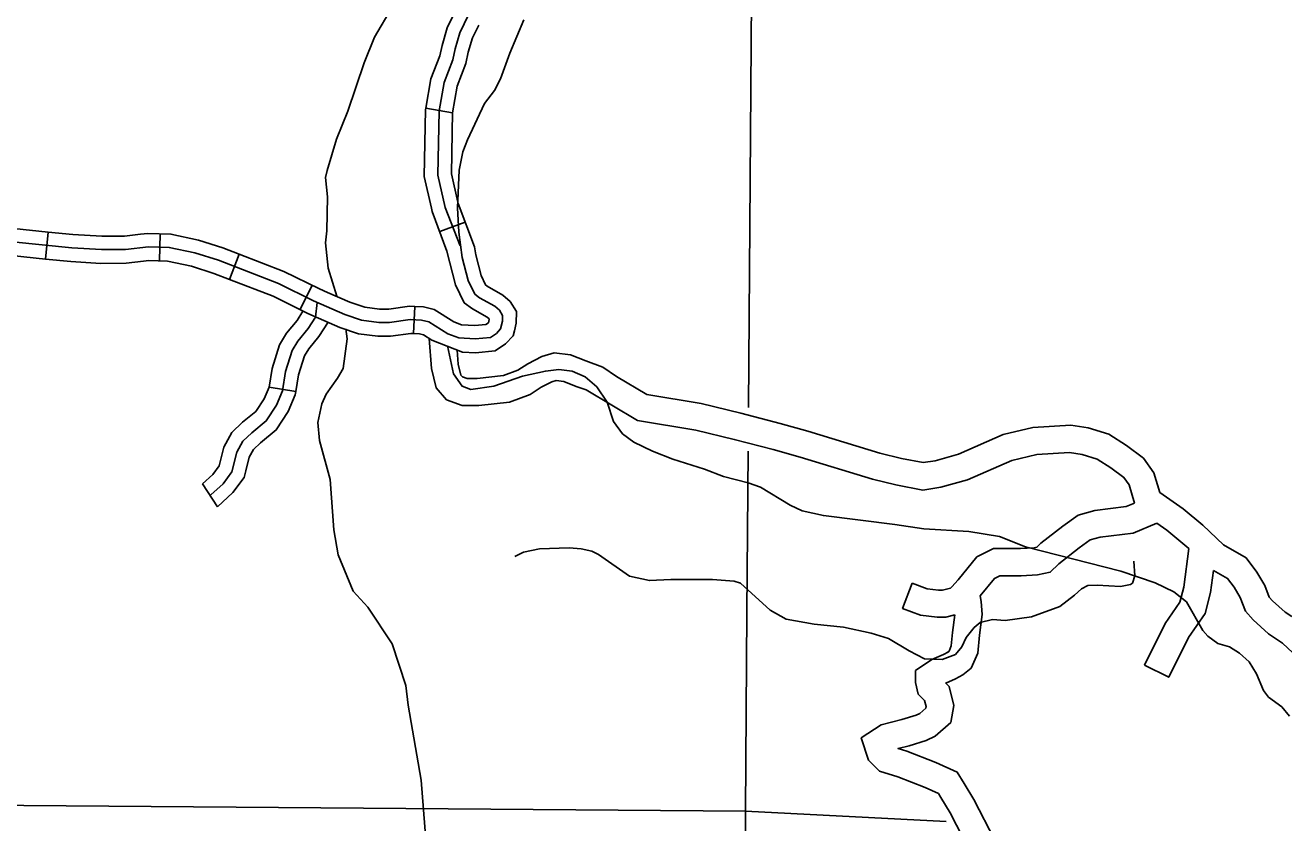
# Model space of a CAD drawing. Extents: x 1373862 to 1376999, y 1168398 to 1170455.
# Drawn here: x 1375797.1 to 1375936.3, y 1169215.8 to 1169304 of the extents above; entities that cross this region are included whole.
import ezdxf

# ---------------------------------------------------------------- set-up
doc = ezdxf.new("R2010")
doc.units = 0
for name, color, linetype in [('Level 32', 7, 'Continuous'), ('Level 35', 7, 'Continuous'), ('Level 45', 7, 'Continuous'), ('Level 46', 7, 'Continuous'), ('Level 5', 7, 'Continuous'), ('Level 8', 7, 'Continuous')]:
    doc.layers.add(name, color=color, linetype=linetype)

msp = doc.modelspace()

# ---------------------------------------------------------------- linework, layer by layer
at = {"layer": 'Level 32'}
for p, q in [((1375841.36, 1169294.83), (1375844.32, 1169294.31)), ((1375842.92, 1169281.17), (1375845.73, 1169282.23)), ((1375799.6, 1169281.12), (1375799.3, 1169278.14)), ((1375811.9, 1169277.93), (1375811.98, 1169280.93)), ((1375820.74, 1169278.68), (1375819.66, 1169275.88)), ((1375827.46, 1169272.54), (1375828.79, 1169275.23)), ((1375840.15, 1169272.89), (1375840, 1169269.9))]:
    msp.add_line(p, q, dxfattribs=at)
for points in [[(1375851.15, 1169314.66), (1375849.85, 1169312.65), (1375848.45, 1169309.68), (1375847.75, 1169308.46), (1375846.1, 1169305.15), (1375845.14, 1169303.14), (1375844.61, 1169301.36), (1375844.36, 1169300.17), (1375843.38, 1169297.66), (1375842.83, 1169294.52), (1375842.7, 1169287.4), (1375843.52, 1169283.84), (1375845.16, 1169279.6)], [(1375844.5, 1169305.28), (1375843.74, 1169303.68), (1375843.16, 1169301.73), (1375842.91, 1169300.6), (1375841.93, 1169298.07), (1375841.36, 1169294.83)], [(1375847.21, 1169303.99), (1375846.54, 1169302.6), (1375846.06, 1169300.99), (1375845.8, 1169299.74), (1375844.83, 1169297.26), (1375844.32, 1169294.31)], [(1375841.36, 1169294.83), (1375841.33, 1169294.66), (1375841.19, 1169287.25), (1375841.99, 1169283.76)], [(1375844.33, 1169294.37), (1375844.2, 1169287.56), (1375844.92, 1169284.44)], [(1375841.99, 1169283.76), (1375842.08, 1169283.4), (1375843.68, 1169278.99)], [(1375844.92, 1169284.44), (1375844.95, 1169284.29), (1375846.76, 1169279.5)], [(1375799.6, 1169281.12), (1375795.79, 1169281.5), (1375790.48, 1169281.81), (1375789.14, 1169282)], [(1375809.81, 1169280.87), (1375808.06, 1169280.68), (1375805.52, 1169280.65), (1375802.33, 1169280.85), (1375799.6, 1169281.12)], [(1375820.74, 1169278.68), (1375818.92, 1169279.39), (1375816.21, 1169280.24), (1375813.17, 1169280.9), (1375810.63, 1169280.96), (1375809.81, 1169280.87)], [(1375846.76, 1169279.5), (1375846.88, 1169278.61), (1375847.48, 1169276.31), (1375847.98, 1169275.27), (1375848.15, 1169275.14), (1375849.9, 1169274.16), (1375850.69, 1169273.46), (1375851.39, 1169272.32), (1375851.37, 1169271.06), (1375851.16, 1169270.2)], [(1375799.3, 1169278.14), (1375795.55, 1169278.51), (1375790.18, 1169278.82), (1375788.71, 1169279.03)], [(1375810.15, 1169277.89), (1375808.24, 1169277.68), (1375805.44, 1169277.65), (1375802.09, 1169277.86), (1375799.3, 1169278.14)], [(1375819.66, 1169275.88), (1375817.92, 1169276.55), (1375815.44, 1169277.34), (1375812.81, 1169277.9), (1375810.75, 1169277.96), (1375810.15, 1169277.89)], [(1375830.48, 1169274.45), (1375829.59, 1169274.84), (1375825.68, 1169276.77), (1375820.74, 1169278.68)], [(1375843.68, 1169278.99), (1375844.65, 1169275.27), (1375845.59, 1169273.31), (1375846.51, 1169272.62), (1375848.16, 1169271.7), (1375848.36, 1169271.52), (1375848.37, 1169271.49), (1375848.37, 1169271.44), (1375848.29, 1169271.09)], [(1375828.32, 1169272.12), (1375824.47, 1169274.02), (1375819.66, 1169275.88)], [(1375840.15, 1169272.89), (1375839.57, 1169272.92), (1375837.26, 1169272.6), (1375836.25, 1169272.6), (1375834.61, 1169272.81), (1375832.95, 1169273.38), (1375830.48, 1169274.45)], [(1375848.29, 1169271.09), (1375848, 1169270.9), (1375846.8, 1169270.78), (1375845.32, 1169270.87), (1375844.45, 1169271.19), (1375842.29, 1169272.55), (1375841.1, 1169272.85), (1375840.15, 1169272.89)], [(1375840, 1169269.9), (1375839.71, 1169269.91), (1375837.47, 1169269.6), (1375836.06, 1169269.6), (1375833.92, 1169269.88), (1375831.86, 1169270.58), (1375828.32, 1169272.12)], [(1375842.03, 1169269.17), (1375841.1, 1169269.75), (1375840.66, 1169269.87), (1375840, 1169269.9)], [(1375851.16, 1169270.2), (1375851.03, 1169269.66), (1375850.18, 1169268.75), (1375849.04, 1169267.99), (1375846.86, 1169267.77), (1375845.42, 1169267.85), (1375842.03, 1169269.17)]]:
    msp.add_lwpolyline(points, dxfattribs=at)
at = {"layer": 'Level 35'}
for points in [[(1375839.58, 1169309.33), (1375835.68, 1169302.65), (1375834.55, 1169299.84), (1375832.74, 1169294.5), (1375831.49, 1169291.37), (1375830.46, 1169287.94), (1375830.28, 1169287.14), (1375830.51, 1169285), (1375830.42, 1169281.25), (1375830.28, 1169279.92), (1375830.55, 1169277.12), (1375831.52, 1169274.05)], [(1375832.51, 1169270.43), (1375832.66, 1169269.32), (1375832.22, 1169266.02), (1375831.61, 1169264.97)], [(1375831.61, 1169264.97), (1375830.36, 1169263.19), (1375829.86, 1169262.12), (1375829.41, 1169260.08), (1375829.61, 1169258.06), (1375830.8, 1169253.75), (1375831.18, 1169248.21), (1375831.66, 1169245.45), (1375833.32, 1169241.41), (1375834.95, 1169239.65), (1375837.64, 1169235.59), (1375839.16, 1169231), (1375839.42, 1169228.8), (1375840.86, 1169220.53)], [(1375840.86, 1169220.53), (1375841.38, 1169213.98)]]:
    msp.add_lwpolyline(points, dxfattribs=at)
at = {"layer": 'Level 45'}
for p, q in [((1375826.99, 1169263.5), (1375824.03, 1169263.99)), ((1375818.34, 1169250.75), (1375816.65, 1169253.27))]:
    msp.add_line(p, q, dxfattribs=at)
for points in [[(1375852.2, 1169304.57), (1375850.66, 1169300.9), (1375849.61, 1169298.07), (1375848.95, 1169296.78), (1375847.87, 1169295.32), (1375845.96, 1169291.32), (1375845.46, 1169289.98), (1375845.05, 1169287.97), (1375844.88, 1169283.78), (1375845.01, 1169281.12), (1375845.37, 1169278.32), (1375846.04, 1169275.78), (1375846.77, 1169274.27), (1375847.31, 1169273.86), (1375849.01, 1169272.91), (1375849.5, 1169272.47), (1375849.85, 1169271.9), (1375849.84, 1169271.26), (1375849.64, 1169270.41), (1375849.18, 1169269.92), (1375848.51, 1169269.47), (1375846.83, 1169269.3), (1375845, 1169269.41), (1375843.79, 1169269.87), (1375841.71, 1169271.18), (1375840.88, 1169271.38), (1375839.64, 1169271.44), (1375837.36, 1169271.12), (1375836.16, 1169271.12), (1375834.27, 1169271.37), (1375832.42, 1169272), (1375828.96, 1169273.51), (1375825.08, 1169275.42)], [(1375825.08, 1169275.42), (1375818.43, 1169278), (1375815.83, 1169278.81), (1375812.99, 1169279.43), (1375810.69, 1169279.49), (1375808.15, 1169279.2), (1375805.48, 1169279.18), (1375802.21, 1169279.38), (1375795.67, 1169280.03)], [(1375829.36, 1169273.33), (1375829.16, 1169271.7), (1375828.35, 1169270.44), (1375827.2, 1169269.05), (1375826.59, 1169268.03), (1375825.86, 1169265.69), (1375825.51, 1169263.55), (1375824.86, 1169261.97), (1375823.72, 1169260.25), (1375822.11, 1169258.94), (1375821.13, 1169258), (1375820.46, 1169256.78), (1375819.92, 1169254.63), (1375818.94, 1169253.3), (1375817.6, 1169252.07)], [(1375827.78, 1169272.39), (1375827.12, 1169271.35), (1375825.95, 1169269.93), (1375825.19, 1169268.66), (1375824.37, 1169266.05), (1375824.03, 1169263.99)], [(1375830.55, 1169271.15), (1375829.54, 1169269.58), (1375828.41, 1169268.2), (1375827.95, 1169267.42), (1375827.3, 1169265.35), (1375826.99, 1169263.5)], [(1375936.89, 1169227.62), (1375936.04, 1169228.63), (1375934.56, 1169229.7), (1375934.02, 1169230.44), (1375933.23, 1169232.27), (1375932.42, 1169233.61), (1375931.36, 1169234.58), (1375930.24, 1169235.27), (1375928.96, 1169235.62), (1375927.84, 1169236.45), (1375927.29, 1169237.09), (1375925.48, 1169240.25), (1375924.1, 1169241.34), (1375922.03, 1169242.35), (1375918.23, 1169243.65), (1375907.7, 1169246.32), (1375904.8, 1169247.48), (1375901.42, 1169248.02), (1375896.43, 1169248.32), (1375893.24, 1169248.8), (1375885.33, 1169249.77), (1375882.99, 1169250.3), (1375881.67, 1169250.93), (1375878.39, 1169252.92), (1375877.03, 1169253.38), (1375874.29, 1169254.1), (1375872.17, 1169254.91), (1375868.69, 1169256.02), (1375866.43, 1169256.91), (1375864.37, 1169257.9), (1375863.13, 1169258.83), (1375862.12, 1169260.18), (1375861.41, 1169262.33), (1375860.26, 1169264), (1375859, 1169265.11), (1375857.54, 1169265.74), (1375856.08, 1169265.92), (1375854.6, 1169265.75), (1375852.07, 1169265.19), (1375848.88, 1169264.1), (1375846.35, 1169263.7), (1375845.37, 1169264.1), (1375844.43, 1169265.45), (1375843.76, 1169268.55)], [(1375824.03, 1169263.99), (1375824.03, 1169263.97), (1375823.5, 1169262.69), (1375822.58, 1169261.29), (1375821.1, 1169260.09), (1375819.9, 1169258.95), (1375819.02, 1169257.34), (1375818.55, 1169255.43)], [(1375826.99, 1169263.5), (1375826.93, 1169263.14), (1375826.16, 1169261.28), (1375824.83, 1169259.25), (1375823.09, 1169257.83), (1375822.31, 1169257.1), (1375821.84, 1169256.25), (1375821.46, 1169254.71)], [(1375818.55, 1169255.43), (1375818.51, 1169255.29), (1375817.8, 1169254.33), (1375816.65, 1169253.27)], [(1375821.46, 1169254.71), (1375821.28, 1169253.99), (1375820.04, 1169252.31), (1375818.34, 1169250.75)], [(1375851.2, 1169245.25), (1375852.18, 1169245.73), (1375853.93, 1169246.1), (1375857.21, 1169246.22), (1375858.54, 1169246.09), (1375859.72, 1169245.84), (1375860.48, 1169245.48), (1375863.9, 1169243.09), (1375866.09, 1169242.59), (1375868.46, 1169242.71), (1375873.08, 1169242.71), (1375875.45, 1169242.53), (1375876.17, 1169242.3), (1375879.44, 1169239.32), (1375881.2, 1169238.33), (1375884.32, 1169237.79), (1375887.55, 1169237.43), (1375890.61, 1169236.77), (1375892.53, 1169236.2), (1375894.81, 1169234.83), (1375896.51, 1169233.95), (1375898.47, 1169233.85), (1375899.94, 1169234.42), (1375900.64, 1169235.25), (1375901.11, 1169236.31), (1375902.02, 1169237.39), (1375902.68, 1169237.97), (1375904.03, 1169238.28), (1375905.45, 1169238.19), (1375908.35, 1169238.59), (1375911.47, 1169239.72), (1375913.12, 1169240.99), (1375913.86, 1169241.69), (1375914.58, 1169242.03), (1375915.61, 1169242.08), (1375918.2, 1169241.94), (1375919.3, 1169242.14), (1375919.5, 1169242.32), (1375919.79, 1169243.12), (1375919.66, 1169244.73)]]:
    msp.add_lwpolyline(points, dxfattribs=at)
at = {"layer": 'Level 46'}
for points in [[(1375841.74, 1169269.36), (1375841.98, 1169266.04), (1375842.51, 1169263.89), (1375843.66, 1169262.56), (1375845.39, 1169261.93), (1375847.22, 1169261.93), (1375850.63, 1169262.31), (1375852.9, 1169263.15), (1375854.14, 1169263.96), (1375855.31, 1169264.57), (1375855.79, 1169264.7), (1375856.63, 1169264.61), (1375857.99, 1169264.06), (1375859.1, 1169263.67)], [(1375844.84, 1169268.08), (1375844.96, 1169266.51), (1375845.25, 1169265.31), (1375845.42, 1169265.11), (1375845.92, 1169264.93), (1375847.05, 1169264.93), (1375849.94, 1169265.25), (1375851.54, 1169265.85), (1375852.63, 1169266.56), (1375854.21, 1169267.38), (1375855.56, 1169267.75), (1375857.37, 1169267.54), (1375859.05, 1169266.87), (1375860.95, 1169266.2)], [(1375860.95, 1169266.2), (1375862.46, 1169265.16), (1375865.81, 1169263.16), (1375871.82, 1169262.16), (1375876.21, 1169261.11), (1375880.57, 1169259.97), (1375883.63, 1169259.1), (1375891.56, 1169256.68), (1375893.99, 1169256.1), (1375896.38, 1169255.63), (1375897.68, 1169255.84), (1375900.26, 1169256.56), (1375905.23, 1169258.74), (1375908.51, 1169259.5), (1375912.7, 1169259.77), (1375914.61, 1169259.47), (1375916.9, 1169258.77), (1375918.85, 1169257.51), (1375920.72, 1169256.13), (1375921.87, 1169254.52), (1375922.53, 1169252.33)], [(1375859.1, 1169263.67), (1375864.76, 1169260.3), (1375871.22, 1169259.22), (1375875.48, 1169258.2), (1375879.78, 1169257.08), (1375882.78, 1169256.22), (1375890.77, 1169253.79), (1375893.36, 1169253.16), (1375896.33, 1169252.59), (1375898.32, 1169252.9), (1375901.28, 1169253.73), (1375906.18, 1169255.88), (1375908.95, 1169256.52), (1375912.56, 1169256.76), (1375913.94, 1169256.54), (1375915.62, 1169256.03), (1375917.14, 1169255.04), (1375918.56, 1169254), (1375919.14, 1169253.18), (1375919.75, 1169251.15)], [(1375922.53, 1169252.33), (1375925.13, 1169250.54), (1375927.31, 1169248.73), (1375929.57, 1169246.54)], [(1375919.75, 1169251.15), (1375918.82, 1169250.78), (1375915.35, 1169250.35), (1375913.52, 1169249.81), (1375911.82, 1169248.61), (1375909.38, 1169246.71), (1375908.95, 1169246.28), (1375908.63, 1169246.21), (1375907.14, 1169246.13), (1375904.14, 1169246.13), (1375902.32, 1169245.22), (1375900.24, 1169242.66), (1375899.55, 1169241.91), (1375899.38, 1169241.76), (1375898.51, 1169241.54), (1375898.08, 1169241.54), (1375896.8, 1169241.69), (1375895.16, 1169242.31)], [(1375922.2, 1169248.92), (1375919.59, 1169247.85), (1375915.96, 1169247.4), (1375914.85, 1169247.08), (1375913.61, 1169246.2), (1375911.37, 1169244.46), (1375910.43, 1169243.51), (1375909.01, 1169243.23), (1375907.21, 1169243.13), (1375904.85, 1169243.13), (1375904.24, 1169242.83), (1375902.67, 1169240.9)], [(1375922.2, 1169248.92), (1375923.32, 1169248.15), (1375925.76, 1169246.12)], [(1375925.76, 1169246.12), (1375925.2, 1169241.87), (1375924.77, 1169240.22), (1375923.13, 1169237.84), (1375920.83, 1169233.24)], [(1375929.57, 1169246.54), (1375932.08, 1169245.12), (1375933.27, 1169243.51), (1375934.15, 1169242.03), (1375934.62, 1169240.77), (1375934.99, 1169240.36), (1375936.4, 1169239.1), (1375937.13, 1169238.61)], [(1375928.47, 1169243.72), (1375928.15, 1169241.29), (1375927.54, 1169238.95), (1375925.72, 1169236.31), (1375923.52, 1169231.9), (1375920.83, 1169233.24)], [(1375928.47, 1169243.72), (1375930.04, 1169242.83), (1375930.76, 1169241.85), (1375931.44, 1169240.72), (1375932, 1169239.21), (1375932.85, 1169238.24), (1375934.56, 1169236.72), (1375936.1, 1169235.69), (1375938.41, 1169233.55), (1375942.75, 1169230.36), (1375945.45, 1169228.53)], [(1375899.86, 1169238.79), (1375898.88, 1169238.54), (1375897.92, 1169238.54), (1375896.09, 1169238.75), (1375894.09, 1169239.51), (1375895.16, 1169242.31)], [(1375902.67, 1169240.9), (1375902.78, 1169240.26), (1375902.88, 1169238.83), (1375902.61, 1169236.54), (1375902.41, 1169234.58), (1375901.67, 1169232.91), (1375900.74, 1169232.18)], [(1375899.86, 1169238.79), (1375899.63, 1169236.86), (1375899.48, 1169235.36), (1375899.23, 1169234.8), (1375898.97, 1169234.6)], [(1375902.01, 1169209.06), (1375901.93, 1169211.34), (1375901.5, 1169212.75), (1375899.34, 1169216.91), (1375898.32, 1169218.61), (1375898.05, 1169219.07), (1375896.6, 1169219.73), (1375893.58, 1169220.9), (1375891.55, 1169221.51), (1375890.34, 1169222.73), (1375889.52, 1169225.19), (1375891.72, 1169226.66), (1375894.02, 1169227.23), (1375895.59, 1169227.71), (1375896.01, 1169227.91), (1375896.66, 1169228.48), (1375896.7, 1169228.67), (1375896.53, 1169229.35), (1375895.83, 1169230.04), (1375895.51, 1169231.32), (1375895.51, 1169232.65), (1375897.34, 1169233.87), (1375898.6, 1169234.41), (1375899.17, 1169234.73)], [(1375905, 1169209.16), (1375904.91, 1169211.83), (1375904.3, 1169213.88), (1375901.96, 1169218.38), (1375900.9, 1169220.15), (1375900.14, 1169221.42), (1375897.77, 1169222.49), (1375894.56, 1169223.74), (1375893.59, 1169224.03), (1375894.82, 1169224.34), (1375896.7, 1169224.91), (1375897.68, 1169225.39), (1375899.44, 1169226.91), (1375899.76, 1169228.79), (1375899.23, 1169230.88), (1375898.86, 1169231.26), (1375899.93, 1169231.72), (1375900.74, 1169232.18)]]:
    msp.add_lwpolyline(points, dxfattribs=at)
at = {"layer": 'Level 5'}
for points in [[(1375877.04, 1169261.71), (1375877.48, 1169322.08), (1375877.47, 1169327.45)], [(1375876.87, 1169239.05), (1375877, 1169256.89)], [(1375876.71, 1169217.11), (1375876.87, 1169239.05)], [(1375876.71, 1169217.11), (1375876.28, 1169111.96), (1375875.32, 1169012.1)]]:
    msp.add_lwpolyline(points, dxfattribs=at)
at = {"layer": 'Level 8'}
for points in [[(1375773.39, 1169217.91), (1375876.71, 1169217.11)], [(1375898.91, 1169215.94), (1375876.71, 1169217.11)]]:
    msp.add_lwpolyline(points, dxfattribs=at)

doc.saveas('drawing.dxf')
